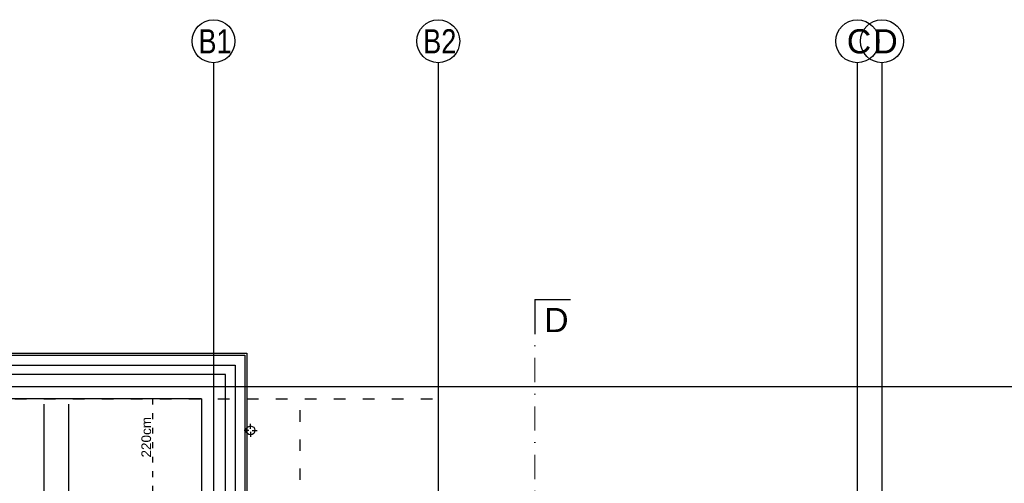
# Model space of a CAD drawing. Header units: millimetres. Extents: x -7023 to 53801, y 9849 to 33561.
# Tile 362 of 537: x 15233 to 16251, y 30242 to 30722. Entities that reach past the tile are written whole.
import ezdxf

# ---------------------------------------------------------------- set-up
doc = ezdxf.new("R2010")
doc.units = ezdxf.units.MM
doc.linetypes.add('ACAD_ISO03W100', pattern=[30, 12, -18])
doc.linetypes.add('DASHDOT', pattern=[1, 0.5, -0.25, 0, -0.25])
doc.layers.add('.IE_podklad', color=252, linetype='Continuous')
doc.styles.add('Arial', font='arial.ttf', dxfattribs={"height": 125})
doc.styles.add('Opisowy', font='arial.ttf')
doc.styles.get("Standard").update_dxf_attribs({"font": 'arial.ttf'})
doc.linetypes.add('ZIGZAG', pattern='A,0.00254,-5.08,[131,ltypeshp.shx,S=5.08,R=0,X=-5.08,Y=0],-10.16,[131,ltypeshp.shx,S=5.08,R=180,X=5.08,Y=0],-5.08', length=20.32254)

msp = doc.modelspace()

# ---------------------------------------------------------------- linework, layer by layer
at = {"layer": '.IE_podklad', "ltscale": 25}
for p, q in [((15433.4, 30677.8), (15433.4, 28585.6)), ((15665.9, 30677.8), (15665.9, 28585.6)), ((16099.4, 30677.8), (16099.4, 28585.6)), ((16124.9, 30677.8), (16124.9, 28585.6)), ((15765.7, 30432.4), (15802.7, 30432.4)), ((14357.9, 30342.4), (17656.9, 30342.4))]:
    msp.add_line(p, q, dxfattribs=at)
at = {"layer": '.IE_podklad', "lineweight": 30, "ltscale": 25}
msp.add_line((15765.7, 30432.4), (15765.7, 30396.5), dxfattribs=at)
at = {"layer": '.IE_podklad', "linetype": 'DASHDOT', "lineweight": 13, "ltscale": 50}
msp.add_line((15765.7, 30422.2), (15765.7, 29637.7), dxfattribs=at)
at = {"layer": '.IE_podklad'}
for p, q in [((15135.7, 30376.9), (15467.9, 30376.9)), ((15135.7, 30374.9), (15445.9, 30374.9)), ((15445.9, 30374.9), (15465.9, 30374.9)), ((15465.9, 30374.9), (15465.9, 29890.2)), ((15467.9, 30376.9), (15467.9, 30376.9)), ((15467.9, 30376.9), (15467.9, 29892.2)), ((15445.9, 30354.9), (15135.7, 30354.9)), ((15445.9, 29868.9), (15445.9, 30354.9)), ((15420.9, 30329.9), (15135.7, 30329.9)), ((15258.4, 29681.4), (15258.4, 30324.4)), ((15283.4, 30324.4), (15283.4, 30204.1)), ((15420.9, 30329.9), (15420.9, 29930.4))]:
    msp.add_line(p, q, dxfattribs=at)
at = {"layer": '.IE_podklad', "linetype": 'ZIGZAG'}
for p, q in [((15135.7, 30364.7), (15445.9, 30364.7)), ((15445.9, 30364.7), (15455.9, 30364.7)), ((15455.9, 30364.7), (15455.9, 29880.4))]:
    msp.add_line(p, q, dxfattribs=at)
at = {"layer": '.IE_podklad', "linetype": 'ACAD_ISO03W100'}
for p, q in [((14597.9, 30329.9), (15665.9, 30329.9)), ((15522.9, 29945.9), (15522.9, 30329.9)), ((15665.9, 30329.9), (15665.9, 29945.9))]:
    msp.add_line(p, q, dxfattribs=at)
at = {"layer": '.IE_podklad', "linetype": 'ACAD_ISO03W100', "ltscale": 0.5}
msp.add_line((15370.4, 30329.9), (15370.4, 29793.4), dxfattribs=at)
at = {"layer": '.IE_podklad', "linetype": 'Continuous'}
for p, q in [((15471.8, 30298.9), (15471.8, 30303.9)), ((15470.1, 30297.2), (15465, 30297.2)), ((15471.8, 30295.5), (15471.8, 30290.5)), ((15473.4, 30297.2), (15478.5, 30297.2))]:
    msp.add_line(p, q, dxfattribs=at)
for centre, radius in [((15433.4, 30699.4), 22.2), ((15665.9, 30699.4), 22.2), ((16099.4, 30699.4), 22.2), ((16124.9, 30699.4), 22.2), ((15471.8, 30297.2), 4.5)]:
    msp.add_circle(centre, radius, dxfattribs=at)

# ---------------------------------------------------------------- texts
at = {"layer": '.IE_podklad', "linetype": 'Continuous', "ltscale": 25, "style": 'Arial'}
msp.add_text('D', height=25, dxfattribs=at).set_placement((15775.5, 30398.7))
at = {"layer": '.IE_podklad', "linetype": 'Continuous', "lineweight": 9, "ltscale": 50, "style": 'Opisowy'}
msp.add_text('220cm', height=10, rotation=90, dxfattribs=at).set_placement((15368.8, 30269.1))
at = {"layer": '.IE_podklad', "char_height": 25, "width": 492.116, "attachment_point": 1}
for s, insert in [('{\\W0.8;B1}', (15417.9, 30711.8)), ('{\\W0.8;B2}', (15650.4, 30711.8)), ('C', (16088.5, 30711.8)), ('D', (16116, 30711.8))]:
    msp.add_mtext(s, dxfattribs=dict(at, insert=insert))

doc.saveas('drawing.dxf')
